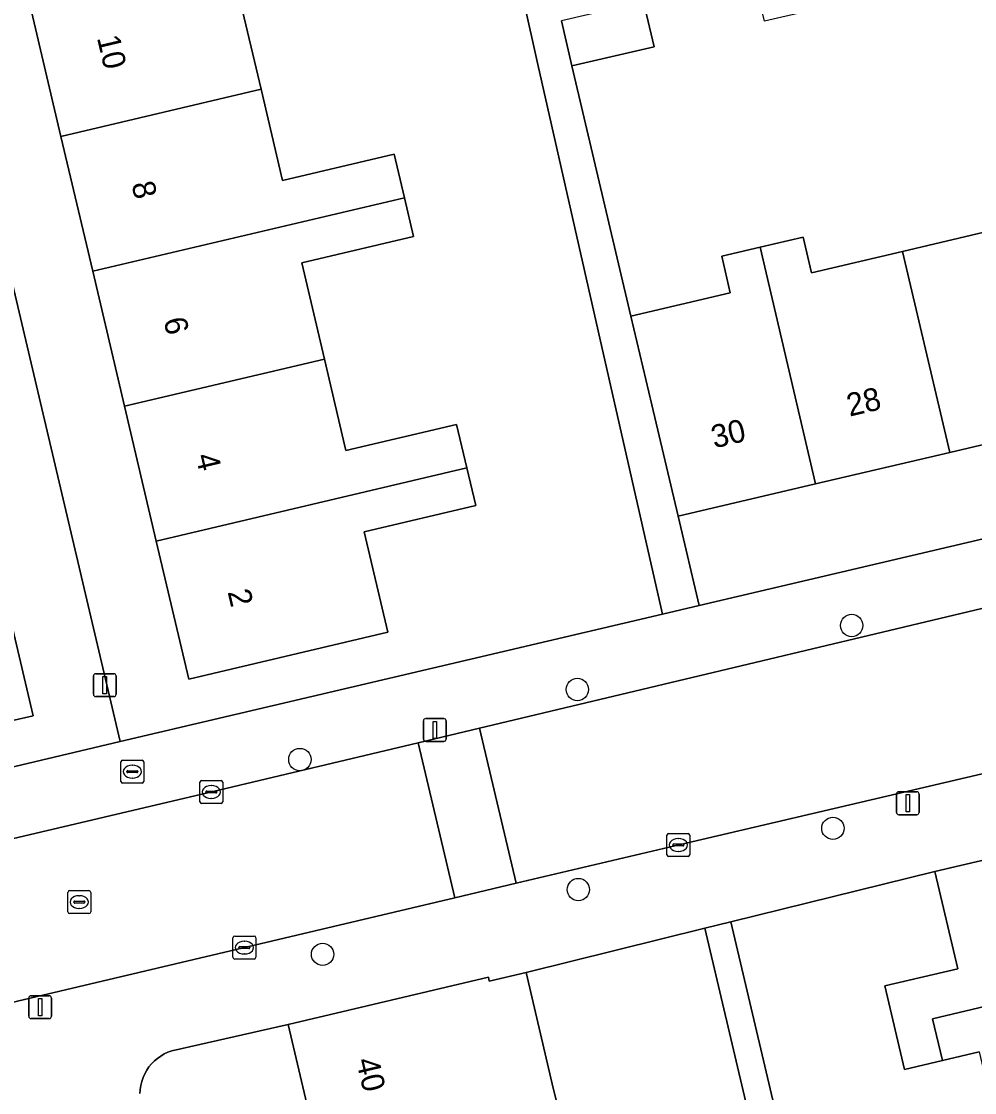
# Model space of a CAD drawing. Extents: x 158031 to 159244, y 380104 to 381214.
# Drawn here: x 158901.63 to 158943.33, y 380863.09 to 380909.94 of the extents above; entities that cross this region are included whole.
import ezdxf

# ---------------------------------------------------------------- set-up
doc = ezdxf.new("R2010")
doc.units = 0
for name, color, linetype in [('IMGEO_Boom', 7, 'Continuous'), ('IMGEO_Brandkraan', 7, 'Continuous'), ('IMGEO_Erf', 7, 'Continuous'), ('IMGEO_Groenvoorziening', 7, 'Continuous'), ('IMGEO_Kolk', 7, 'Continuous'), ('IMGEO_Lichtmast', 7, 'Continuous'), ('IMGEO_Muur', 7, 'Continuous'), ('IMGEO_Pand', 7, 'Continuous'), ('IMGEO_Pand_nummerreeks', 7, 'Continuous'), ('IMGEO_Rijbaan_lokaal_open', 7, 'Continuous'), ('IMGEO_Rioolput', 7, 'Continuous'), ('IMGEO_Voetpad_open', 7, 'Continuous')]:
    doc.layers.add(name, color=color, linetype=linetype)

msp = doc.modelspace()

# ---------------------------------------------------------------- linework, layer by layer
at = {"layer": 'IMGEO_Boom'}
for centre in [(158937.956, 380883.52), (158925.954, 380880.72), (158913.813, 380877.658), (158937.135, 380874.65), (158925.997, 380871.97), (158914.808, 380869.139)]:
    msp.add_circle(centre, 0.489, dxfattribs=at)
at = {"layer": 'IMGEO_Brandkraan'}
for p, q in [((158905.983, 380876.702), (158905.983, 380877.554)), ((158906.058, 380877.628), (158906.91, 380877.628)), ((158906.471, 380877.408), (158906.496, 380877.408)), ((158906.984, 380877.554), (158906.984, 380876.702)), ((158906.242, 380877.122), (158906.242, 380877.134)), ((158906.68, 380877.085), (158906.282, 380877.085)), ((158906.285, 380877.171), (158906.683, 380877.171)), ((158906.494, 380876.848), (158906.469, 380876.848)), ((158906.726, 380877.134), (158906.726, 380877.122)), ((158906.91, 380876.628), (158906.058, 380876.628))]:
    msp.add_line(p, q, dxfattribs=at)
for points in [[(158905.983, 380876.702), (158905.983, 380877.554)], [(158906.058, 380877.628), (158906.91, 380877.628)], [(158906.984, 380877.554), (158906.984, 380876.702)], [(158906.91, 380876.628), (158906.058, 380876.628)]]:
    msp.add_lwpolyline(points, dxfattribs=at)
for centre, radius, start, end in [((158906.06, 380877.552), 0.0765, 91.552, 178.448), ((158906.06, 380877.552), 0.0765, 91.552, 178.448), ((158906.908, 380877.552), 0.0765, 1.552, 88.448), ((158906.908, 380877.552), 0.0765, 1.552, 88.448), ((158906.282, 380877.131), 0.0403, 85.8775, 175.7526), ((158906.279, 380877.121), 0.0366, 178.938, 274.7102), ((158906.683, 380877.128), 0.043, 264.8664, 352.4533), ((158906.687, 380877.133), 0.0386, 1.7309, 96.639), ((158906.06, 380876.704), 0.0765, 181.552, 268.448), ((158906.06, 380876.704), 0.0765, 181.552, 268.448), ((158906.908, 380876.704), 0.0765, 271.552, 358.448), ((158906.908, 380876.704), 0.0765, 271.552, 358.448)]:
    msp.add_arc(centre, radius, start, end, dxfattribs=at)
for centre, major_axis, ratio, start_param, end_param in [((158906.47, 380877.128), (-0.387, 0.002), 0.722429, 4.712389, 7.853982), ((158906.495, 380877.128), (-0.39, 0.002), 0.717154, 1.570796, 4.712389)]:
    msp.add_ellipse(centre, major_axis=major_axis, ratio=ratio, start_param=start_param, end_param=end_param, dxfattribs=at)
at = {"layer": 'IMGEO_Erf'}
msp.add_lwpolyline([(158923.891, 380924.607), (158896.582, 380918.164), (158899.082, 380907.569), (158905.951, 380878.446), (158929.674, 380884.015), (158929.267, 380885.814), (158926.867, 380896.409), (158924.23, 380908.048), (158923.592, 380910.862), (158926.955, 380911.624)], close=True, dxfattribs=at)
for points in [[(158945.398, 380914.616), (158940.674, 380913.524), (158941.135, 380911.557), (158937.633, 380910.748), (158934.139, 380909.94), (158933.677, 380911.907), (158928.853, 380910.791), (158929.315, 380908.825), (158925.717, 380907.994), (158928.297, 380897.051), (158932.646, 380898.072), (158932.272, 380899.665), (158933.947, 380900.058), (158935.828, 380900.5), (158936.194, 380898.941), (158940.185, 380899.878), (158944.3, 380900.844)], [(158911.159, 380911.027), (158912.115, 380906.972), (158913.057, 380902.978), (158917.942, 380904.13), (158918.391, 380902.225), (158918.79, 380900.533), (158913.893, 380899.378), (158914.885, 380895.173), (158915.828, 380891.174), (158920.668, 380892.316), (158921.116, 380890.416), (158921.506, 380888.763), (158916.628, 380887.613), (158917.663, 380883.224), (158908.958, 380881.171), (158907.533, 380887.212), (158906.142, 380893.111), (158904.751, 380899.009), (158903.36, 380904.907), (158901.969, 380910.806)], [(158948.12, 380892.471), (158942.248, 380891.092), (158936.375, 380889.713), (158930.36, 380888.301), (158931.278, 380884.392), (158959.491, 380891.015)], [(158943.534, 380864.87), (158941.924, 380864.49), (158940.263, 380864.099), (158939.401, 380867.755), (158942.604, 380868.51), (158941.599, 380872.768), (158932.668, 380870.561), (158942.474, 380828.973)], [(158941.333, 380828.704), (158931.53, 380870.28), (158923.707, 380868.346), (158924.856, 380863.48), (158925.096, 380862.465)], [(158914.123, 380862.605), (158913.305, 380866.066), (158908.21, 380864.917), (158908.043, 380864.857), (158907.882, 380864.782), (158907.729, 380864.693), (158907.583, 380864.591), (158907.448, 380864.476), (158907.324, 380864.35), (158907.211, 380864.213), (158907.111, 380864.067), (158907.024, 380863.912), (158906.952, 380863.75), (158906.894, 380863.582), (158906.852, 380863.41), (158906.825, 380863.234), (158906.814, 380863.057)]]:
    msp.add_lwpolyline(points, dxfattribs=at)
at = {"layer": 'IMGEO_Groenvoorziening'}
msp.add_lwpolyline([(158898.341, 380878.716), (158902.146, 380879.566), (158899.905, 380889.068), (158897.117, 380889.692), (158896.752, 380891.265), (158895.407, 380890.906), (158895.771, 380889.332), (158897.852, 380880.567)], close=True, dxfattribs=at)
at = {"layer": 'IMGEO_Kolk'}
for p, q in [((158909.512, 380876.738), (158910.364, 380876.738)), ((158909.437, 380875.812), (158909.437, 380876.664)), ((158909.739, 380876.281), (158910.137, 380876.281)), ((158909.925, 380876.518), (158909.95, 380876.518)), ((158910.438, 380876.664), (158910.438, 380875.812)), ((158909.696, 380876.232), (158909.696, 380876.244)), ((158910.134, 380876.195), (158909.736, 380876.195)), ((158909.948, 380875.958), (158909.923, 380875.958)), ((158910.18, 380876.244), (158910.18, 380876.232)), ((158910.364, 380875.738), (158909.512, 380875.738)), ((158929.948, 380874.422), (158930.8, 380874.422)), ((158929.873, 380873.496), (158929.873, 380874.348)), ((158930.132, 380873.916), (158930.132, 380873.928)), ((158930.175, 380873.965), (158930.573, 380873.965)), ((158930.361, 380874.202), (158930.386, 380874.202)), ((158930.616, 380873.928), (158930.616, 380873.916)), ((158930.874, 380874.348), (158930.874, 380873.496)), ((158930.57, 380873.879), (158930.172, 380873.879)), ((158930.384, 380873.642), (158930.359, 380873.642)), ((158930.8, 380873.422), (158929.948, 380873.422)), ((158910.886, 380869.009), (158910.886, 380869.861)), ((158910.961, 380869.935), (158911.813, 380869.935)), ((158911.374, 380869.715), (158911.399, 380869.715)), ((158911.887, 380869.861), (158911.887, 380869.009)), ((158911.145, 380869.429), (158911.145, 380869.441)), ((158911.583, 380869.392), (158911.185, 380869.392)), ((158911.188, 380869.478), (158911.586, 380869.478)), ((158911.629, 380869.441), (158911.629, 380869.429)), ((158911.813, 380868.935), (158910.961, 380868.935)), ((158911.397, 380869.155), (158911.372, 380869.155))]:
    msp.add_line(p, q, dxfattribs=at)
for points in [[(158909.512, 380876.738), (158910.364, 380876.738)], [(158909.437, 380875.812), (158909.437, 380876.664)], [(158910.438, 380876.664), (158910.438, 380875.812)], [(158910.364, 380875.738), (158909.512, 380875.738)], [(158929.948, 380874.422), (158930.8, 380874.422)], [(158929.873, 380873.496), (158929.873, 380874.348)], [(158930.874, 380874.348), (158930.874, 380873.496)], [(158930.8, 380873.422), (158929.948, 380873.422)], [(158910.886, 380869.009), (158910.886, 380869.861)], [(158910.961, 380869.935), (158911.813, 380869.935)], [(158911.887, 380869.861), (158911.887, 380869.009)], [(158911.813, 380868.935), (158910.961, 380868.935)]]:
    msp.add_lwpolyline(points, dxfattribs=at)
for centre, radius, start, end in [((158909.514, 380876.662), 0.0765, 91.552, 178.448), ((158909.514, 380876.662), 0.0765, 91.552, 178.448), ((158910.362, 380876.662), 0.0765, 1.552, 88.448), ((158910.362, 380876.662), 0.0765, 1.552, 88.448), ((158909.736, 380876.241), 0.0403, 85.8775, 175.7526), ((158910.141, 380876.243), 0.0386, 1.7309, 96.639), ((158909.514, 380875.814), 0.0765, 181.552, 268.448), ((158909.514, 380875.814), 0.0765, 181.552, 268.448), ((158909.733, 380876.231), 0.0366, 178.938, 274.7102), ((158910.137, 380876.238), 0.043, 264.8664, 352.4533), ((158910.362, 380875.814), 0.0765, 271.552, 358.448), ((158910.362, 380875.814), 0.0765, 271.552, 358.448), ((158929.95, 380874.346), 0.0765, 91.552, 178.448), ((158929.95, 380874.346), 0.0765, 91.552, 178.448), ((158930.798, 380874.346), 0.0765, 1.552, 88.448), ((158930.798, 380874.346), 0.0765, 1.552, 88.448), ((158930.172, 380873.925), 0.0403, 85.8775, 175.7526), ((158930.577, 380873.927), 0.0386, 1.7309, 96.639), ((158929.95, 380873.498), 0.0765, 181.552, 268.448), ((158929.95, 380873.498), 0.0765, 181.552, 268.448), ((158930.169, 380873.915), 0.0366, 178.938, 274.7102), ((158930.573, 380873.922), 0.043, 264.8664, 352.4533), ((158930.798, 380873.498), 0.0765, 271.552, 358.448), ((158930.798, 380873.498), 0.0765, 271.552, 358.448), ((158910.963, 380869.859), 0.0765, 91.552, 178.448), ((158910.963, 380869.859), 0.0765, 91.552, 178.448), ((158911.811, 380869.859), 0.0765, 1.552, 88.448), ((158911.811, 380869.859), 0.0765, 1.552, 88.448), ((158911.185, 380869.438), 0.0403, 85.8775, 175.7526), ((158911.182, 380869.428), 0.0366, 178.938, 274.7102), ((158911.586, 380869.435), 0.043, 264.8664, 352.4533), ((158911.59, 380869.44), 0.0386, 1.7309, 96.639), ((158910.963, 380869.011), 0.0765, 181.552, 268.448), ((158910.963, 380869.011), 0.0765, 181.552, 268.448), ((158911.811, 380869.011), 0.0765, 271.552, 358.448), ((158911.811, 380869.011), 0.0765, 271.552, 358.448)]:
    msp.add_arc(centre, radius, start, end, dxfattribs=at)
for centre, major_axis, ratio, start_param, end_param in [((158909.924, 380876.238), (-0.387, 0.002), 0.722429, 4.712389, 7.853982), ((158909.949, 380876.238), (-0.39, 0.002), 0.717154, 1.570796, 4.712389), ((158930.36, 380873.922), (-0.387, 0.002), 0.722429, 4.712389, 7.853982), ((158930.385, 380873.922), (-0.39, 0.002), 0.717154, 1.570796, 4.712389), ((158911.373, 380869.435), (-0.387, 0.002), 0.722429, 4.712389, 7.853982), ((158911.398, 380869.435), (-0.39, 0.002), 0.717154, 1.570796, 4.712389)]:
    msp.add_ellipse(centre, major_axis=major_axis, ratio=ratio, start_param=start_param, end_param=end_param, dxfattribs=at)
at = {"layer": 'IMGEO_Lichtmast'}
for p, q in [((158904.779, 380880.513), (158904.779, 380881.313)), ((158904.779, 380881.313), (158904.779, 380880.513)), ((158904.879, 380881.413), (158905.669, 380881.413)), ((158905.669, 380881.413), (158904.879, 380881.413)), ((158905.769, 380881.313), (158905.769, 380880.513)), ((158905.769, 380880.513), (158905.769, 380881.313)), ((158905.669, 380880.413), (158904.879, 380880.413)), ((158904.879, 380880.413), (158905.669, 380880.413)), ((158919.219, 380878.552), (158919.219, 380879.352)), ((158919.219, 380879.352), (158919.219, 380878.552)), ((158919.319, 380879.452), (158920.109, 380879.452)), ((158920.109, 380879.452), (158919.319, 380879.452)), ((158920.209, 380879.352), (158920.209, 380878.552)), ((158920.209, 380878.552), (158920.209, 380879.352)), ((158920.109, 380878.452), (158919.319, 380878.452)), ((158919.319, 380878.452), (158920.109, 380878.452)), ((158939.914, 380875.347), (158939.914, 380876.147)), ((158939.914, 380876.147), (158939.914, 380875.347)), ((158940.014, 380876.247), (158940.804, 380876.247)), ((158940.804, 380876.247), (158940.014, 380876.247)), ((158940.904, 380876.147), (158940.904, 380875.347)), ((158940.904, 380875.347), (158940.904, 380876.147)), ((158940.804, 380875.247), (158940.014, 380875.247)), ((158940.014, 380875.247), (158940.804, 380875.247)), ((158901.953, 380866.429), (158901.953, 380867.229)), ((158901.953, 380867.229), (158901.953, 380866.429)), ((158902.053, 380867.329), (158902.843, 380867.329)), ((158902.843, 380867.329), (158902.053, 380867.329)), ((158902.943, 380867.229), (158902.943, 380866.429)), ((158902.943, 380866.429), (158902.943, 380867.229)), ((158902.843, 380866.329), (158902.053, 380866.329)), ((158902.053, 380866.329), (158902.843, 380866.329))]:
    msp.add_line(p, q, dxfattribs=at)
for points in [[(158905.199, 380881.288), (158905.349, 380881.288), (158905.349, 380880.538), (158905.199, 380880.538), (158905.199, 380881.288)], [(158919.639, 380879.327), (158919.789, 380879.327), (158919.789, 380878.577), (158919.639, 380878.577), (158919.639, 380879.327)], [(158940.334, 380876.122), (158940.484, 380876.122), (158940.484, 380875.372), (158940.334, 380875.372), (158940.334, 380876.122)], [(158902.373, 380867.204), (158902.523, 380867.204), (158902.523, 380866.454), (158902.373, 380866.454), (158902.373, 380867.204)]]:
    msp.add_lwpolyline(points, dxfattribs=at)
for centre, start, end in [((158904.879, 380881.313), 90, 180), ((158904.879, 380881.313), 90, 180), ((158905.669, 380881.313), 0, 90), ((158905.669, 380881.313), 360, 90), ((158904.879, 380880.513), 180, 270), ((158904.879, 380880.513), 180, 270), ((158905.669, 380880.513), 270, 0), ((158905.669, 380880.513), 270, 0), ((158919.319, 380879.352), 90, 180), ((158919.319, 380879.352), 90, 180), ((158920.109, 380879.352), 0, 90), ((158920.109, 380879.352), 360, 90), ((158919.319, 380878.552), 180, 270), ((158919.319, 380878.552), 180, 270), ((158920.109, 380878.552), 270, 0), ((158920.109, 380878.552), 270, 0), ((158940.014, 380876.147), 90, 180), ((158940.014, 380876.147), 90, 180), ((158940.804, 380876.147), 0, 90), ((158940.804, 380876.147), 360, 90), ((158940.014, 380875.347), 180, 270), ((158940.014, 380875.347), 180, 270), ((158940.804, 380875.347), 270, 0), ((158940.804, 380875.347), 270, 0), ((158902.053, 380867.229), 90, 180), ((158902.053, 380867.229), 90, 180), ((158902.843, 380867.229), 0, 90), ((158902.843, 380867.229), 360, 90), ((158902.053, 380866.429), 180, 270), ((158902.053, 380866.429), 180, 270), ((158902.843, 380866.429), 270, 0), ((158902.843, 380866.429), 270, 0)]:
    msp.add_arc(centre, 0.1, start, end, dxfattribs=at)
at = {"layer": 'IMGEO_Muur'}
msp.add_lwpolyline([(158932.668, 380870.561), (158941.599, 380872.768)], dxfattribs=at)
at = {"layer": 'IMGEO_Pand'}
for points in [[(158912.115, 380906.972), (158911.159, 380911.027), (158916.073, 380912.186), (158915.638, 380914.03), (158901.969, 380910.806), (158903.36, 380904.907)], [(158928.853, 380910.791), (158925.262, 380909.961), (158925.717, 380907.994), (158929.315, 380908.825)], [(158912.115, 380906.972), (158903.36, 380904.907), (158904.751, 380899.009), (158918.391, 380902.225), (158917.942, 380904.13), (158913.057, 380902.978)], [(158942.248, 380891.092), (158948.12, 380892.471), (158945.69, 380902.824), (158943.932, 380902.411), (158944.3, 380900.844), (158940.185, 380899.878)], [(158904.751, 380899.009), (158906.142, 380893.111), (158914.885, 380895.173), (158913.893, 380899.378), (158918.79, 380900.533), (158918.391, 380902.225)], [(158933.947, 380900.058), (158936.375, 380889.713), (158942.248, 380891.092), (158940.185, 380899.878), (158936.194, 380898.941), (158935.828, 380900.5)], [(158933.947, 380900.058), (158932.272, 380899.665), (158932.646, 380898.072), (158928.297, 380897.051), (158929.217, 380893.169), (158930.36, 380888.301), (158936.375, 380889.713)], [(158921.116, 380890.416), (158920.668, 380892.316), (158915.828, 380891.174), (158914.885, 380895.173), (158906.142, 380893.111), (158907.533, 380887.212)], [(158921.116, 380890.416), (158907.533, 380887.212), (158908.958, 380881.171), (158917.663, 380883.224), (158916.628, 380887.613), (158921.506, 380888.763)], [(158951.878, 380868.779), (158950.45, 380874.834), (158941.599, 380872.768), (158942.604, 380868.51), (158939.401, 380867.755), (158940.263, 380864.099), (158941.924, 380864.49), (158941.491, 380866.314)], [(158951.878, 380868.779), (158941.491, 380866.314), (158941.924, 380864.49), (158943.534, 380864.87), (158944.497, 380860.785), (158958.36, 380864.077), (158957.737, 380866.719), (158952.647, 380865.518)], [(158909.639, 380858.808), (158923.491, 380862.089), (158925.096, 380862.465), (158924.856, 380863.48), (158923.707, 380868.346), (158922.101, 380867.966), (158922.06, 380868.137), (158913.305, 380866.066), (158914.123, 380862.605), (158909.026, 380861.399)]]:
    msp.add_lwpolyline(points, close=True, dxfattribs=at)
at = {"layer": 'IMGEO_Rijbaan_lokaal_open'}
msp.add_lwpolyline([(158948.002, 380885.294), (158921.667, 380879.027), (158923.281, 380872.248), (158930.472, 380873.947), (158950.388, 380878.611)], dxfattribs=at)
for points in [[(158920.595, 380871.613), (158923.281, 380872.248), (158921.667, 380879.027), (158918.982, 380878.388)], [(158855.705, 380863.501), (158857.304, 380856.684), (158864.019, 380858.26), (158885.329, 380863.284), (158891.876, 380864.827), (158920.595, 380871.613), (158918.982, 380878.388), (158910.02, 380876.255), (158871.116, 380867.112), (158867.88, 380866.354), (158862.414, 380865.073)]]:
    msp.add_lwpolyline(points, close=True, dxfattribs=at)
at = {"layer": 'IMGEO_Rioolput'}
for p, q in [((158903.66, 380870.998), (158903.66, 380871.85)), ((158903.735, 380871.924), (158904.587, 380871.924)), ((158904.148, 380871.704), (158904.173, 380871.704)), ((158904.661, 380871.85), (158904.661, 380870.998)), ((158903.919, 380871.418), (158903.919, 380871.43)), ((158904.357, 380871.381), (158903.959, 380871.381)), ((158903.962, 380871.467), (158904.36, 380871.467)), ((158904.171, 380871.144), (158904.146, 380871.144)), ((158904.403, 380871.43), (158904.403, 380871.418)), ((158904.587, 380870.924), (158903.735, 380870.924))]:
    msp.add_line(p, q, dxfattribs=at)
for points in [[(158903.66, 380870.998), (158903.66, 380871.85)], [(158903.735, 380871.924), (158904.587, 380871.924)], [(158904.661, 380871.85), (158904.661, 380870.998)], [(158904.587, 380870.924), (158903.735, 380870.924)]]:
    msp.add_lwpolyline(points, dxfattribs=at)
for centre, radius, start, end in [((158903.737, 380871.848), 0.0765, 91.552, 178.448), ((158903.737, 380871.848), 0.0765, 91.552, 178.448), ((158904.585, 380871.848), 0.0765, 1.552, 88.448), ((158904.585, 380871.848), 0.0765, 1.552, 88.448), ((158903.959, 380871.427), 0.0403, 85.8775, 175.7526), ((158903.956, 380871.417), 0.0366, 178.938, 274.7102), ((158904.36, 380871.424), 0.043, 264.8664, 352.4533), ((158904.364, 380871.429), 0.0386, 1.7309, 96.639), ((158903.737, 380871), 0.0765, 181.552, 268.448), ((158903.737, 380871), 0.0765, 181.552, 268.448), ((158904.585, 380871), 0.0765, 271.552, 358.448), ((158904.585, 380871), 0.0765, 271.552, 358.448)]:
    msp.add_arc(centre, radius, start, end, dxfattribs=at)
for centre, major_axis, ratio, start_param, end_param in [((158904.147, 380871.424), (-0.387, 0.002), 0.722429, 4.712389, 7.853982), ((158904.172, 380871.424), (-0.39, 0.002), 0.717154, 1.570796, 4.712389)]:
    msp.add_ellipse(centre, major_axis=major_axis, ratio=ratio, start_param=start_param, end_param=end_param, dxfattribs=at)
at = {"layer": 'IMGEO_Voetpad_open'}
for points in [[(158923.592, 380910.862), (158924.23, 380908.048), (158926.867, 380896.409), (158929.267, 380885.814), (158929.674, 380884.015), (158931.278, 380884.392), (158930.36, 380888.301), (158929.217, 380893.169), (158928.297, 380897.051), (158925.717, 380907.994), (158925.262, 380909.961)], [(158966.967, 380874.525), (158968.837, 380866.491), (158969.849, 380866.731), (158971.896, 380866.71), (158970.89, 380870.874), (158969.602, 380870.569), (158966.771, 380882.544), (158965.596, 380883.504), (158960.25, 380887.783), (158960.18, 380888.078), (158959.491, 380891.015), (158931.278, 380884.392), (158929.674, 380884.015), (158905.951, 380878.446), (158898.741, 380876.745), (158866.837, 380869.154), (158861.96, 380868.03), (158822.618, 380858.688), (158809.545, 380862.267), (158809.52, 380862.272), (158802.136, 380864.374), (158790.263, 380867.516)], [(158910.02, 380876.255), (158918.982, 380878.388), (158921.667, 380879.027), (158948.002, 380885.294), (158949.313, 380885.557)], [(158950.388, 380878.611), (158930.472, 380873.947), (158923.281, 380872.248), (158920.595, 380871.613), (158891.876, 380864.827), (158885.329, 380863.284), (158864.019, 380858.26)], [(158826.918, 380856.756), (158852.999, 380862.867), (158855.705, 380863.501), (158862.414, 380865.073), (158867.88, 380866.354), (158871.116, 380867.112), (158910.02, 380876.255)], [(158906.814, 380863.057), (158906.825, 380863.234), (158906.852, 380863.41), (158906.894, 380863.582), (158906.952, 380863.75), (158907.024, 380863.912), (158907.111, 380864.067), (158907.211, 380864.213), (158907.324, 380864.35), (158907.448, 380864.476), (158907.583, 380864.591), (158907.729, 380864.693), (158907.882, 380864.782), (158908.043, 380864.857), (158908.21, 380864.917), (158913.305, 380866.066), (158922.06, 380868.137), (158922.101, 380867.966), (158923.707, 380868.346), (158931.53, 380870.28), (158932.668, 380870.561), (158941.599, 380872.768), (158950.45, 380874.834)]]:
    msp.add_lwpolyline(points, dxfattribs=at)
for points in [[(158899.082, 380907.569), (158895.437, 380906.758), (158896.786, 380900.952), (158894.623, 380900.444), (158896.752, 380891.265), (158897.117, 380889.692), (158899.905, 380889.068), (158902.146, 380879.566), (158898.341, 380878.716), (158898.741, 380876.745), (158905.951, 380878.446)], [(158932.668, 380870.561), (158931.53, 380870.28), (158941.333, 380828.704), (158942.474, 380828.973)]]:
    msp.add_lwpolyline(points, close=True, dxfattribs=at)

# ---------------------------------------------------------------- texts
at = {"layer": 'IMGEO_Pand_nummerreeks'}
for s, rotation, p in [('10', 283.2709, (158904.931, 380909.222)), ('8', 283.2709, (158906.44, 380902.826)), ('6', 283.2709, (158907.841, 380896.884)), ('28', 13.2126, (158937.864, 380892.651)), ('30', 13.2126, (158931.943, 380891.261)), ('4', 283.2709, (158909.244, 380890.937)), ('2', 283.2709, (158910.646, 380884.993)), ('40', 283.3245, (158916.265, 380864.503))]:
    msp.add_text(s, height=1, rotation=rotation, dxfattribs=at).set_placement(p)

doc.saveas('drawing.dxf')
